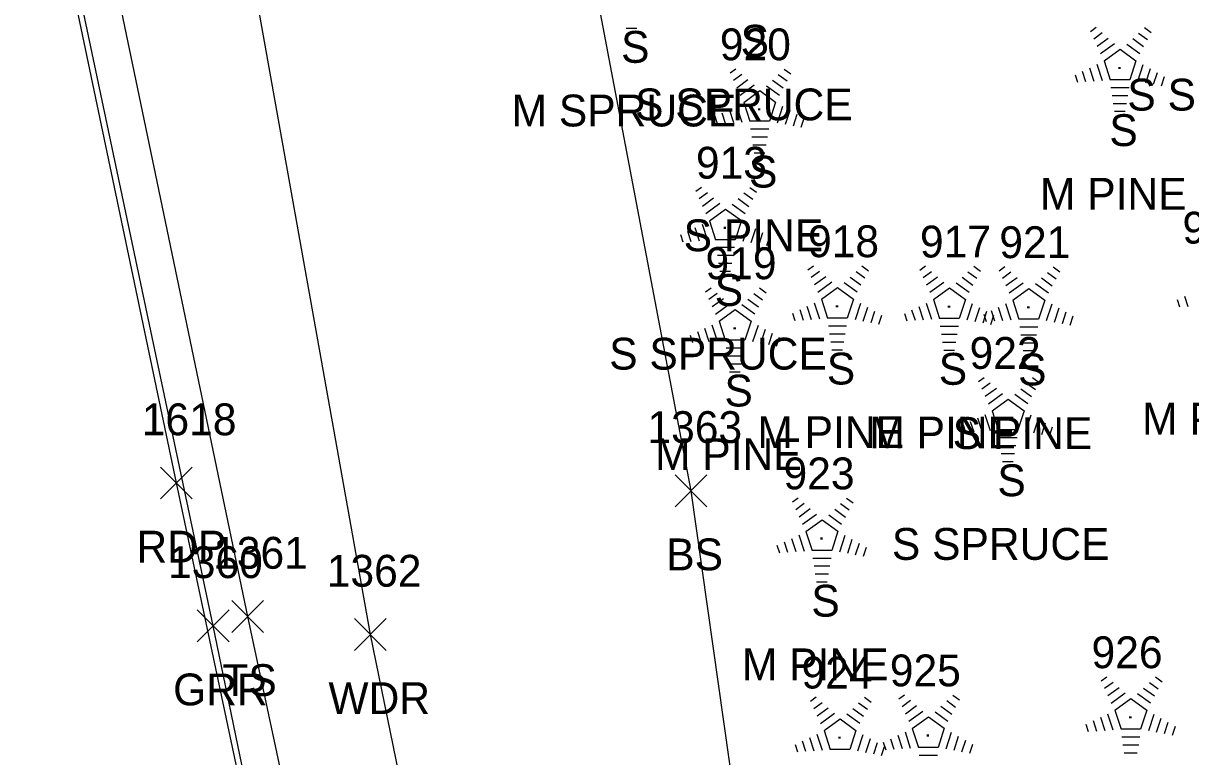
# Model space of a CAD drawing. Extents: x 1545627 to 1546562, y 571176 to 576667.
# Drawn here: x 1546058 to 1546131.4, y 572443.9 to 572490 of the extents above; entities that cross this region are included whole.
import ezdxf

# ---------------------------------------------------------------- set-up
doc = ezdxf.new("R2010")
doc.units = 0
for name, color, linetype in [('L_A', 7, 'Continuous'), ('L_C', 7, 'Continuous'), ('L_I', 7, 'Continuous'), ('L_TIC', 7, 'Continuous'), ('LAWA', 7, 'Continuous'), ('LELB', 7, 'Continuous'), ('LTC', 7, 'Continuous'), ('P_A', 7, 'Continuous'), ('P_I', 7, 'Continuous'), ('P_TIC', 7, 'Continuous'), ('PET', 7, 'Continuous'), ('R_A', 7, 'Continuous'), ('R_I', 7, 'Continuous'), ('R_TIC', 7, 'Continuous'), ('RGR', 7, 'Continuous')]:
    doc.layers.add(name, color=color, linetype=linetype)

msp = doc.modelspace()

# ---------------------------------------------------------------- linework, layer by layer
at = {"layer": 'L_TIC'}
for points in [[(1546098.996, 572459.654), (1546100.996, 572461.654)], [(1546100.996, 572459.654), (1546098.996, 572461.654)], [(1546071.143, 572451.753), (1546073.143, 572453.753)], [(1546073.143, 572451.753), (1546071.143, 572453.753)], [(1546078.849, 572450.625), (1546080.849, 572452.625)], [(1546080.849, 572450.625), (1546078.849, 572452.625)]]:
    msp.add_lwpolyline(points, dxfattribs=at)
at = {"layer": 'LAWA'}
msp.add_lwpolyline([(1546132.696, 572194.892), (1546123.453, 572251.154), (1546111.937, 572304.897), (1546099.961, 572374.277), (1546086.111, 572421.028), (1546079.849, 572451.625), (1546071.905, 572496.172), (1546064.394, 572527.582), (1546058.594, 572548.653), (1546052.091, 572585.928), (1546038.425, 572619.665), (1546027.83, 572654.921), (1546018.77, 572685.669), (1546005.342, 572728.46), (1545993.814, 572765.207), (1545980.931, 572799.992)], dxfattribs=at)
at = {"layer": 'LELB'}
for points in [[(1546125.533, 572192.436), (1546119.789, 572223.125), (1546112.539, 572267.479), (1546101.484, 572308.512), (1546092.302, 572354.824), (1546084.689, 572391.492), (1546079.385, 572418.936), (1546072.143, 572452.753), (1546063.265, 572495.373), (1546056.178, 572525.93), (1546052.452, 572548.057), (1546043.75, 572580.7), (1546033.096, 572617.265), (1546022.592, 572652.847), (1546012.21, 572685.195), (1545999.024, 572724.088), (1545985.45, 572763.438), (1545973.138, 572794.948)], [(1546138.092, 572206.647), (1546133.659, 572247.148), (1546122.485, 572312.188), (1546113.316, 572377.356), (1546104.81, 572426.631), (1546099.996, 572460.654), (1546092.988, 572497.654), (1546081.836, 572529.538), (1546071.729, 572550.604), (1546058.937, 572584.302), (1546058.009, 572591.614), (1546041.849, 572621.011), (1546036.285, 572644.955)]]:
    msp.add_lwpolyline(points, dxfattribs=at)
at = {"layer": 'LTC'}
for p, q in [((1546096.592, 572489.713), (1546095.917, 572489.713)), ((1546125.087, 572489.524), (1546125.441, 572489.782)), ((1546128.485, 572489.765), (1546128.904, 572489.46)), ((1546125.296, 572489.059), (1546125.825, 572489.443)), ((1546125.506, 572488.593), (1546126.21, 572489.104)), ((1546125.715, 572488.127), (1546126.594, 572488.765)), ((1546127.743, 572489.068), (1546128.422, 572488.574)), ((1546128.114, 572489.416), (1546128.663, 572489.017)), ((1546125.94, 572487.672), (1546126.952, 572488.407)), ((1546126.952, 572488.407), (1546127.949, 572487.682)), ((1546127.372, 572488.72), (1546128.181, 572488.131)), ((1546125.485, 572487.453), (1546125.816, 572486.434)), ((1546125.94, 572487.672), (1546126.327, 572486.479)), ((1546127.949, 572487.682), (1546127.557, 572486.479)), ((1546128.386, 572487.411), (1546128.048, 572486.371)), ((1546102.449, 572486.916), (1546102.804, 572487.174)), ((1546102.659, 572486.451), (1546103.188, 572486.835)), ((1546105.476, 572486.808), (1546106.026, 572486.409)), ((1546105.848, 572487.156), (1546106.267, 572486.852)), ((1546124.119, 572486.803), (1546124.271, 572486.336)), ((1546124.575, 572487.02), (1546124.786, 572486.368)), ((1546125.03, 572487.237), (1546125.301, 572486.401)), ((1546128.831, 572487.161), (1546128.543, 572486.276)), ((1546129.275, 572486.911), (1546129.038, 572486.181)), ((1546129.72, 572486.66), (1546129.533, 572486.086)), ((1546102.869, 572485.985), (1546103.572, 572486.496)), ((1546103.078, 572485.519), (1546103.956, 572486.157)), ((1546103.303, 572485.064), (1546104.314, 572485.799)), ((1546104.314, 572485.799), (1546105.311, 572485.074)), ((1546104.734, 572486.111), (1546105.544, 572485.523)), ((1546105.106, 572486.46), (1546105.785, 572485.966)), ((1546127.557, 572486.479), (1546126.327, 572486.479)), ((1546127.519, 572485.979), (1546126.375, 572485.979)), ((1546103.303, 572485.064), (1546103.69, 572483.871)), ((1546105.311, 572485.074), (1546104.92, 572483.871)), ((1546127.435, 572485.479), (1546126.447, 572485.479)), ((1546101.937, 572484.412), (1546102.149, 572483.76)), ((1546102.393, 572484.629), (1546102.664, 572483.793)), ((1546102.848, 572484.845), (1546103.179, 572483.826)), ((1546105.749, 572484.803), (1546105.411, 572483.763)), ((1546106.194, 572484.552), (1546105.906, 572483.668)), ((1546127.352, 572484.979), (1546126.52, 572484.979)), ((1546127.268, 572484.479), (1546126.593, 572484.479)), ((1546101.482, 572484.195), (1546101.634, 572483.727)), ((1546104.92, 572483.871), (1546103.69, 572483.871)), ((1546106.638, 572484.302), (1546106.401, 572483.573)), ((1546107.082, 572484.052), (1546106.896, 572483.478)), ((1546104.882, 572483.371), (1546103.737, 572483.371)), ((1546104.798, 572482.871), (1546103.81, 572482.871)), ((1546104.714, 572482.371), (1546103.883, 572482.371)), ((1546104.631, 572481.871), (1546103.956, 572481.871)), ((1546100.293, 572479.477), (1546100.647, 572479.734)), ((1546100.502, 572479.012), (1546101.031, 572479.396)), ((1546103.32, 572479.369), (1546103.869, 572478.97)), ((1546103.691, 572479.717), (1546104.11, 572479.413)), ((1546100.712, 572478.546), (1546101.416, 572479.057)), ((1546100.921, 572478.08), (1546101.8, 572478.718)), ((1546102.578, 572478.672), (1546103.387, 572478.084)), ((1546102.949, 572479.021), (1546103.628, 572478.527)), ((1546101.146, 572477.625), (1546102.158, 572478.359)), ((1546102.158, 572478.359), (1546103.155, 572477.634)), ((1546100.236, 572477.189), (1546100.507, 572476.354)), ((1546100.691, 572477.406), (1546101.022, 572476.387)), ((1546101.146, 572477.625), (1546101.533, 572476.432)), ((1546103.155, 572477.634), (1546102.764, 572476.432)), ((1546103.592, 572477.364), (1546103.254, 572476.324)), ((1546104.037, 572477.113), (1546103.749, 572476.229)), ((1546099.325, 572476.756), (1546099.477, 572476.288)), ((1546099.781, 572476.973), (1546099.992, 572476.321)), ((1546102.764, 572476.432), (1546101.533, 572476.432)), ((1546104.481, 572476.863), (1546104.244, 572476.134)), ((1546104.926, 572476.613), (1546104.739, 572476.039)), ((1546102.725, 572475.932), (1546101.581, 572475.932)), ((1546102.641, 572475.432), (1546101.653, 572475.432)), ((1546102.558, 572474.932), (1546101.726, 572474.932)), ((1546107.334, 572474.541), (1546107.689, 572474.798)), ((1546102.474, 572474.432), (1546101.799, 572474.432)), ((1546107.544, 572474.075), (1546108.073, 572474.46)), ((1546107.753, 572473.61), (1546108.457, 572474.121)), ((1546109.99, 572474.085), (1546110.669, 572473.591)), ((1546110.361, 572474.433), (1546110.911, 572474.034)), ((1546110.732, 572474.781), (1546111.152, 572474.477)), ((1546114.366, 572474.523), (1546114.721, 572474.781)), ((1546114.576, 572474.058), (1546115.105, 572474.442)), ((1546114.785, 572473.592), (1546115.489, 572474.103)), ((1546117.023, 572474.067), (1546117.702, 572473.573)), ((1546117.393, 572474.415), (1546117.943, 572474.016)), ((1546117.765, 572474.764), (1546118.184, 572474.459)), ((1546119.354, 572474.483), (1546119.708, 572474.741)), ((1546119.563, 572474.018), (1546120.092, 572474.402)), ((1546119.773, 572473.552), (1546120.477, 572474.063)), ((1546122.381, 572474.375), (1546122.93, 572473.976)), ((1546122.752, 572474.723), (1546123.171, 572474.419)), ((1546100.904, 572473.158), (1546101.258, 572473.416)), ((1546104.302, 572473.399), (1546104.721, 572473.094)), ((1546107.963, 572473.144), (1546108.841, 572473.782)), ((1546108.187, 572472.689), (1546109.199, 572473.423)), ((1546109.199, 572473.423), (1546110.196, 572472.698)), ((1546109.619, 572473.736), (1546110.429, 572473.147)), ((1546114.995, 572473.126), (1546115.873, 572473.764)), ((1546115.22, 572472.671), (1546116.231, 572473.406)), ((1546116.231, 572473.406), (1546117.228, 572472.681)), ((1546116.651, 572473.719), (1546117.461, 572473.13)), ((1546119.982, 572473.086), (1546120.861, 572473.724)), ((1546120.207, 572472.631), (1546121.219, 572473.366)), ((1546121.219, 572473.366), (1546122.216, 572472.641)), ((1546121.639, 572473.678), (1546122.448, 572473.09)), ((1546122.01, 572474.027), (1546122.689, 572473.533)), ((1546101.113, 572472.693), (1546101.642, 572473.077)), ((1546101.323, 572472.227), (1546102.027, 572472.738)), ((1546103.56, 572472.702), (1546104.239, 572472.208)), ((1546103.931, 572473.051), (1546104.48, 572472.651)), ((1546108.187, 572472.689), (1546108.574, 572471.495)), ((1546110.196, 572472.698), (1546109.805, 572471.495)), ((1546115.22, 572472.671), (1546115.607, 572471.478)), ((1546117.228, 572472.681), (1546116.837, 572471.478)), ((1546120.207, 572472.631), (1546120.594, 572471.438)), ((1546122.216, 572472.641), (1546121.824, 572471.438)), ((1546130.537, 572472.675), (1546130.689, 572472.207)), ((1546130.992, 572472.892), (1546131.204, 572472.24)), ((1546101.532, 572471.761), (1546102.411, 572472.399)), ((1546101.757, 572471.306), (1546102.769, 572472.041)), ((1546102.769, 572472.041), (1546103.766, 572471.316)), ((1546103.189, 572472.354), (1546103.998, 572471.765)), ((1546106.822, 572472.037), (1546107.034, 572471.385)), ((1546107.277, 572472.253), (1546107.549, 572471.418)), ((1546107.733, 572472.47), (1546108.064, 572471.45)), ((1546110.634, 572472.427), (1546110.296, 572471.388)), ((1546111.078, 572472.177), (1546110.791, 572471.292)), ((1546111.523, 572471.927), (1546111.286, 572471.197)), ((1546113.854, 572472.019), (1546114.066, 572471.367)), ((1546114.31, 572472.236), (1546114.581, 572471.4)), ((1546114.765, 572472.452), (1546115.096, 572471.433)), ((1546117.666, 572472.41), (1546117.328, 572471.37)), ((1546118.11, 572472.16), (1546117.823, 572471.275)), ((1546118.555, 572471.91), (1546118.318, 572471.18)), ((1546118.842, 572471.979), (1546119.053, 572471.327)), ((1546119.297, 572472.196), (1546119.568, 572471.36)), ((1546119.752, 572472.412), (1546120.083, 572471.393)), ((1546122.653, 572472.37), (1546122.315, 572471.33)), ((1546123.098, 572472.119), (1546122.81, 572471.235)), ((1546123.542, 572471.869), (1546123.305, 572471.14)), ((1546101.757, 572471.306), (1546102.144, 572470.113)), ((1546103.766, 572471.316), (1546103.374, 572470.113)), ((1546106.367, 572471.82), (1546106.519, 572471.352)), ((1546109.805, 572471.495), (1546108.574, 572471.495)), ((1546111.967, 572471.677), (1546111.78, 572471.102)), ((1546113.399, 572471.802), (1546113.551, 572471.335)), ((1546116.837, 572471.478), (1546115.607, 572471.478)), ((1546118.386, 572471.762), (1546118.538, 572471.294)), ((1546118.999, 572471.659), (1546118.813, 572471.085)), ((1546121.824, 572471.438), (1546120.594, 572471.438)), ((1546123.987, 572471.619), (1546123.8, 572471.045)), ((1546099.936, 572470.438), (1546100.088, 572469.97)), ((1546100.392, 572470.654), (1546100.603, 572470.003)), ((1546100.847, 572470.871), (1546101.118, 572470.036)), ((1546101.302, 572471.087), (1546101.633, 572470.068)), ((1546104.203, 572471.045), (1546103.865, 572470.006)), ((1546104.648, 572470.795), (1546104.36, 572469.91)), ((1546105.092, 572470.545), (1546104.855, 572469.815)), ((1546109.767, 572470.995), (1546108.622, 572470.995)), ((1546109.683, 572470.495), (1546108.694, 572470.495)), ((1546116.799, 572470.978), (1546115.654, 572470.978)), ((1546116.715, 572470.478), (1546115.727, 572470.478)), ((1546121.786, 572470.938), (1546120.642, 572470.938)), ((1546121.702, 572470.438), (1546120.714, 572470.438)), ((1546103.374, 572470.113), (1546102.144, 572470.113)), ((1546105.537, 572470.294), (1546105.35, 572469.72)), ((1546109.599, 572469.995), (1546108.767, 572469.995)), ((1546116.631, 572469.978), (1546115.8, 572469.978)), ((1546121.619, 572469.938), (1546120.787, 572469.938)), ((1546103.336, 572469.613), (1546102.192, 572469.613)), ((1546103.252, 572469.113), (1546102.264, 572469.113)), ((1546109.515, 572469.495), (1546108.84, 572469.495)), ((1546116.548, 572469.478), (1546115.873, 572469.478)), ((1546121.535, 572469.438), (1546120.86, 572469.438)), ((1546103.169, 572468.613), (1546102.337, 572468.613)), ((1546103.085, 572468.113), (1546102.41, 572468.113)), ((1546118.052, 572467.522), (1546118.406, 572467.779)), ((1546121.45, 572467.762), (1546121.869, 572467.457)), ((1546118.261, 572467.056), (1546118.79, 572467.44)), ((1546118.471, 572466.59), (1546119.175, 572467.102)), ((1546118.68, 572466.124), (1546119.559, 572466.762)), ((1546120.708, 572467.065), (1546121.387, 572466.572)), ((1546121.079, 572467.414), (1546121.628, 572467.014)), ((1546118.905, 572465.669), (1546119.917, 572466.404)), ((1546119.917, 572466.404), (1546120.914, 572465.679)), ((1546120.337, 572466.717), (1546121.146, 572466.128)), ((1546118.45, 572465.45), (1546118.781, 572464.431)), ((1546118.905, 572465.669), (1546119.292, 572464.476)), ((1546120.914, 572465.679), (1546120.522, 572464.476)), ((1546121.351, 572465.408), (1546121.013, 572464.369)), ((1546117.084, 572464.801), (1546117.236, 572464.333)), ((1546117.54, 572465.017), (1546117.751, 572464.366)), ((1546117.995, 572465.234), (1546118.266, 572464.399)), ((1546121.796, 572465.158), (1546121.508, 572464.273)), ((1546122.24, 572464.908), (1546122.003, 572464.178)), ((1546122.684, 572464.657), (1546122.498, 572464.083)), ((1546120.522, 572464.476), (1546119.292, 572464.476)), ((1546120.484, 572463.976), (1546119.34, 572463.976)), ((1546120.4, 572463.476), (1546119.412, 572463.476)), ((1546120.317, 572462.976), (1546119.485, 572462.976)), ((1546120.233, 572462.476), (1546119.558, 572462.476)), ((1546106.363, 572459.952), (1546106.717, 572460.209)), ((1546109.761, 572460.192), (1546110.18, 572459.888)), ((1546106.572, 572459.486), (1546107.101, 572459.871)), ((1546106.782, 572459.021), (1546107.486, 572459.532)), ((1546109.019, 572459.496), (1546109.698, 572459.002)), ((1546109.39, 572459.844), (1546109.939, 572459.445)), ((1546106.991, 572458.555), (1546107.87, 572459.193)), ((1546107.216, 572458.1), (1546108.228, 572458.834)), ((1546108.228, 572458.834), (1546109.225, 572458.109)), ((1546108.648, 572459.147), (1546109.457, 572458.559)), ((1546107.216, 572458.1), (1546107.603, 572456.906)), ((1546109.225, 572458.109), (1546108.833, 572456.906)), ((1546105.395, 572457.231), (1546105.547, 572456.763)), ((1546105.851, 572457.448), (1546106.062, 572456.796)), ((1546106.306, 572457.664), (1546106.577, 572456.829)), ((1546106.761, 572457.881), (1546107.092, 572456.861)), ((1546109.662, 572457.839), (1546109.324, 572456.799)), ((1546110.107, 572457.588), (1546109.819, 572456.704)), ((1546110.551, 572457.338), (1546110.314, 572456.609)), ((1546108.833, 572456.906), (1546107.603, 572456.906)), ((1546110.996, 572457.088), (1546110.809, 572456.514)), ((1546108.795, 572456.406), (1546107.651, 572456.406)), ((1546108.711, 572455.906), (1546107.723, 572455.906)), ((1546108.628, 572455.406), (1546107.796, 572455.406)), ((1546108.544, 572454.906), (1546107.869, 572454.906)), ((1546125.768, 572448.712), (1546126.122, 572448.97)), ((1546125.977, 572448.247), (1546126.507, 572448.631)), ((1546128.795, 572448.604), (1546129.344, 572448.205)), ((1546129.166, 572448.953), (1546129.585, 572448.648)), ((1546107.496, 572447.435), (1546107.851, 572447.693)), ((1546110.895, 572447.676), (1546111.314, 572447.371)), ((1546113.04, 572447.571), (1546113.395, 572447.829)), ((1546116.439, 572447.812), (1546116.858, 572447.507)), ((1546126.187, 572447.781), (1546126.891, 572448.292)), ((1546126.397, 572447.315), (1546127.275, 572447.953)), ((1546128.053, 572447.908), (1546128.862, 572447.319)), ((1546128.424, 572448.256), (1546129.103, 572447.762)), ((1546107.706, 572446.97), (1546108.235, 572447.354)), ((1546107.915, 572446.504), (1546108.619, 572447.015)), ((1546110.153, 572446.979), (1546110.832, 572446.485)), ((1546110.523, 572447.328), (1546111.073, 572446.928)), ((1546113.25, 572447.106), (1546113.779, 572447.49)), ((1546113.46, 572446.64), (1546114.163, 572447.151)), ((1546115.697, 572447.115), (1546116.376, 572446.621)), ((1546116.068, 572447.464), (1546116.617, 572447.064)), ((1546126.621, 572446.86), (1546127.633, 572447.595)), ((1546127.633, 572447.595), (1546128.63, 572446.87)), ((1546108.125, 572446.038), (1546109.003, 572446.676)), ((1546108.35, 572445.583), (1546109.361, 572446.318)), ((1546109.361, 572446.318), (1546110.358, 572445.593)), ((1546109.781, 572446.631), (1546110.591, 572446.042)), ((1546113.669, 572446.174), (1546114.548, 572446.812)), ((1546113.894, 572445.719), (1546114.905, 572446.454)), ((1546114.905, 572446.454), (1546115.903, 572445.729)), ((1546115.325, 572446.767), (1546116.135, 572446.178)), ((1546125.256, 572446.208), (1546125.467, 572445.556)), ((1546125.711, 572446.425), (1546125.982, 572445.589)), ((1546126.167, 572446.641), (1546126.497, 572445.622)), ((1546126.621, 572446.86), (1546127.008, 572445.667)), ((1546128.63, 572446.87), (1546128.239, 572445.667)), ((1546129.067, 572446.599), (1546128.729, 572445.559)), ((1546129.512, 572446.348), (1546129.224, 572445.464)), ((1546108.35, 572445.583), (1546108.737, 572444.39)), ((1546110.358, 572445.593), (1546109.967, 572444.39)), ((1546113.439, 572445.5), (1546113.77, 572444.481)), ((1546113.894, 572445.719), (1546114.281, 572444.526)), ((1546115.903, 572445.729), (1546115.511, 572444.526)), ((1546116.34, 572445.458), (1546116.002, 572444.419)), ((1546124.8, 572445.991), (1546124.952, 572445.523)), ((1546128.239, 572445.667), (1546127.008, 572445.667)), ((1546129.957, 572446.098), (1546129.719, 572445.369)), ((1546130.401, 572445.848), (1546130.214, 572445.274)), ((1546106.984, 572444.931), (1546107.196, 572444.28)), ((1546107.44, 572445.148), (1546107.711, 572444.313)), ((1546107.895, 572445.364), (1546108.226, 572444.345)), ((1546110.796, 572445.322), (1546110.458, 572444.283)), ((1546111.24, 572445.072), (1546110.953, 572444.187)), ((1546111.685, 572444.822), (1546111.448, 572444.092)), ((1546112.073, 572444.851), (1546112.225, 572444.383)), ((1546112.528, 572445.067), (1546112.74, 572444.416)), ((1546112.984, 572445.284), (1546113.255, 572444.449)), ((1546116.785, 572445.208), (1546116.497, 572444.323)), ((1546117.229, 572444.958), (1546116.992, 572444.228)), ((1546128.2, 572445.167), (1546127.056, 572445.167)), ((1546106.529, 572444.715), (1546106.681, 572444.247)), ((1546109.967, 572444.39), (1546108.737, 572444.39)), ((1546112.129, 572444.571), (1546111.943, 572443.997)), ((1546115.511, 572444.526), (1546114.281, 572444.526)), ((1546115.473, 572444.026), (1546114.328, 572444.026)), ((1546117.673, 572444.707), (1546117.487, 572444.133)), ((1546128.117, 572444.667), (1546127.128, 572444.667)), ((1546128.033, 572444.167), (1546127.201, 572444.167))]:
    msp.add_line(p, q, dxfattribs=at)
at = {"layer": 'P_TIC'}
for points in [[(1546066.661, 572460.142), (1546068.661, 572462.142)], [(1546068.661, 572460.142), (1546066.661, 572462.142)]]:
    msp.add_lwpolyline(points, dxfattribs=at)
at = {"layer": 'PET'}
msp.add_lwpolyline([(1546019.19, 572549.754), (1546028.198, 572511.711), (1546038.291, 572466.999), (1546043.906, 572438.712), (1546048.458, 572419.826), (1546059.016, 572375.225), (1546068.403, 572327.334), (1546078.966, 572280.941), (1546081.531, 572262.744), (1546083.99, 572253.102), (1546089.432, 572227.88), (1546096.04, 572198.55), (1546104.441, 572159.778), (1546113.192, 572174.919), (1546122.626, 572188.985), (1546117.061, 572219.813), (1546108.582, 572263.735), (1546099.519, 572308.129), (1546091.038, 572348.985), (1546082.958, 572388.468), (1546076.514, 572419.415), (1546067.661, 572461.142), (1546060.504, 572495.348), (1546051.115, 572536.864)], dxfattribs=at)
at = {"layer": 'R_TIC'}
for points in [[(1546068.968, 572451.166), (1546070.968, 572453.166)], [(1546070.968, 572451.166), (1546068.968, 572453.166)]]:
    msp.add_lwpolyline(points, dxfattribs=at)
at = {"layer": 'RGR'}
msp.add_lwpolyline([(1546122.896, 572190.91), (1546117.322, 572223.344), (1546108.745, 572265.603), (1546099.878, 572308.896), (1546090.289, 572354.448), (1546082.741, 572391.052), (1546076.806, 572419.122), (1546069.968, 572452.166), (1546060.892, 572495.215), (1546054.251, 572525.612), (1546048.911, 572547.317), (1546040.705, 572580.212), (1546030.582, 572616.088), (1546020.216, 572652.04), (1546009.859, 572685.101), (1545996.97, 572723.718), (1545983.077, 572762.484), (1545970.878, 572794.287)], dxfattribs=at)

# ---------------------------------------------------------------- texts
at = {"layer": 'L_A'}
for s, p in [('S', (1546095.601, 572487.55)), ('S', (1546103.11, 572487.933)), ('S', (1546126.277, 572482.316)), ('S', (1546103.64, 572479.708)), ('S', (1546101.483, 572472.269)), ('S', (1546108.525, 572467.333)), ('S', (1546115.557, 572467.315)), ('S', (1546120.544, 572467.275)), ('S', (1546102.094, 572465.95)), ('S', (1546119.242, 572460.313)), ('BS', (1546098.436, 572455.654)), ('S', (1546107.553, 572452.744)), ('TS', (1546070.553, 572447.753)), ('WDR', (1546077.211, 572446.625))]:
    msp.add_text(s, height=2, dxfattribs=at).set_placement(p)
at = {"layer": 'L_C'}
for s, p in [('S SPRUCE', (1546127.406, 572484.547)), ('S SPRUCE', (1546096.48, 572483.933)), ('M SPRUCE', (1546088.719, 572483.55)), ('M PINE', (1546121.915, 572478.316)), ('S PINE', (1546099.53, 572475.708)), ('S SPRUCE', (1546094.853, 572468.269)), ('M PINE', (1546128.332, 572464.188)), ('M PINE', (1546104.162, 572463.333)), ('M PINE', (1546111.195, 572463.315)), ('S PINE', (1546116.434, 572463.275)), ('M PINE', (1546097.732, 572461.95)), ('S SPRUCE', (1546112.612, 572456.313)), ('M PINE', (1546103.191, 572448.744))]:
    msp.add_text(s, height=2, dxfattribs=at).set_placement(p)
at = {"layer": 'L_I'}
for s, p in [('920', (1546101.805, 572487.708)), ('913', (1546100.302, 572480.269)), ('907', (1546130.868, 572476.188)), ('918', (1546107.344, 572475.333)), ('917', (1546114.376, 572475.315)), ('921', (1546119.363, 572475.275)), ('919', (1546100.905, 572473.95)), ('922', (1546117.494, 572468.313)), ('1363', (1546097.255, 572463.654)), ('923', (1546105.805, 572460.744)), ('1361', (1546069.97, 572455.753)), ('1362', (1546077.109, 572454.625)), ('926', (1546125.155, 572449.504)), ('924', (1546106.939, 572448.227)), ('925', (1546112.483, 572448.363))]:
    msp.add_text(s, height=2, dxfattribs=at).set_placement(p)
at = {"layer": 'LTC'}
for p in [(1546126.834, 572487.42), (1546104.197, 572484.812), (1546102.04, 572477.373), (1546109.082, 572472.437), (1546116.114, 572472.419), (1546121.101, 572472.379), (1546102.651, 572471.054), (1546119.799, 572465.417), (1546108.11, 572457.848), (1546127.515, 572446.608), (1546109.244, 572445.331), (1546114.788, 572445.467)]:
    msp.add_text('.', height=1.037, rotation=270, dxfattribs=at).set_placement(p)
at = {"layer": 'P_A'}
msp.add_text('RDP', height=2, dxfattribs=at).set_placement((1546065.15, 572456.142))
at = {"layer": 'P_I'}
msp.add_text('1618', height=2, dxfattribs=at).set_placement((1546065.488, 572464.142))
at = {"layer": 'R_A'}
msp.add_text('GRR', height=2, dxfattribs=at).set_placement((1546067.457, 572447.166))
at = {"layer": 'R_I'}
msp.add_text('1360', height=2, dxfattribs=at).set_placement((1546067.142, 572455.166))

doc.saveas('drawing.dxf')
